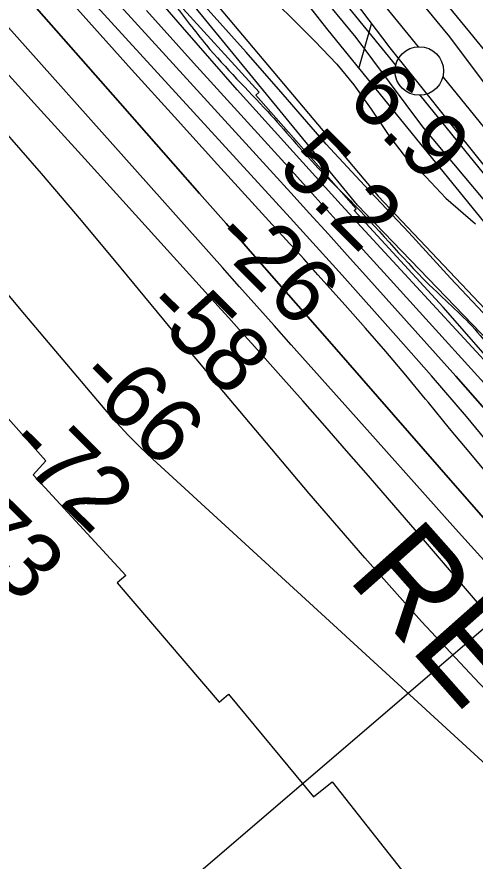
# Model space of a CAD drawing. Extents: x 3767014 to 3805179, y 361544 to 387384.
# Drawn here: x 3782074 to 3782545, y 382198 to 383067 of the extents above; entities that cross this region are included whole.
import ezdxf

# ---------------------------------------------------------------- set-up
doc = ezdxf.new("R2010")
doc.units = 0
for name, color, linetype in [('V-FLOD-BASE', 7, 'Continuous'), ('V-LEVE-TOET', 7, 'Continuous'), ('V-RIVR-EDGE', 7, 'Continuous'), ('V-RIVR-RANG', 7, 'Continuous'), ('V-ROAD-CNTR', 7, 'Continuous'), ('V-RRAP-FSHR', 7, 'Continuous'), ('V-RRAP-RVMT', 7, 'Continuous'), ('V-RRAP-RVMT-IDEN', 7, 'Continuous'), ('V-SITE-VEGE', 7, 'Continuous'), ('V-SURV-LINE', 7, 'Continuous'), ('V-TOPO-DPTH', 7, 'Continuous'), ('V-TOPO-MAJR', 7, 'Continuous'), ('V-TOPO-MINR', 7, 'Continuous'), ('V-TOPO-WATR', 7, 'Continuous')]:
    doc.layers.add(name, color=color, linetype=linetype)

msp = doc.modelspace()

# ---------------------------------------------------------------- linework, layer by layer
at = {"layer": 'V-FLOD-BASE'}
msp.add_lwpolyline([(3783036.671, 382319.086), (3782971.643, 382398.135), (3782882.392, 382507.859), (3782770.986, 382646.898), (3782666.516, 382775.018), (3782549.579, 382920.187), (3782458.236, 383034.692), (3782393.157, 383120.598), (3782328.778, 383204.449), (3782287.267, 383255.563), (3782230.515, 383327.817), (3782151.649, 383423.905), (3782054.084, 383545.22), (3781940.654, 383680.13), (3781847.275, 383791.879), (3781749.755, 383907.026), (3781636.313, 384043.306), (3781569.218, 384123.71), (3781507.647, 384198.671), (3781477.189, 384238.212)], dxfattribs=at)
at = {"layer": 'V-LEVE-TOET'}
for points in [[(3782394.617, 383201.506), (3782439.614, 383142.878), (3782519.171, 383046.11), (3782566.254, 382983.384), (3782634.731, 382901.618), (3782726.698, 382795.345), (3782784.151, 382721.037), (3782838.814, 382652.882), (3782917.693, 382555.424), (3782998.64, 382455.926), (3783105.867, 382325.767)], [(3783000.977, 382324.995), (3782938.036, 382399.946), (3782890.973, 382459.929), (3782834.913, 382531.503), (3782779.572, 382598.282), (3782742.208, 382644.628), (3782698.635, 382696.412), (3782646.706, 382765.274), (3782596.19, 382828.662), (3782491.746, 382953.354), (3782423.193, 383045.403), (3782382.376, 383095.149)]]:
    msp.add_lwpolyline(points, dxfattribs=at)
at = {"layer": 'V-RIVR-EDGE'}
for points in [[(3780209.94, 385273.935), (3780227.975, 385251.376), (3780261.329, 385208.339), (3780305.066, 385158.945), (3780387.618, 385080.97), (3780424.143, 385040.637), (3780454.795, 385002.128), (3780469.642, 384972.249), (3780472.746, 384947.372), (3780491.683, 384925.622), (3780530.021, 384887.094), (3780578.729, 384836.331), (3780616.633, 384805.039), (3780653.211, 384786.41), (3780675.78, 384770.528), (3780707.807, 384739.702), (3780764.594, 384664.956), (3780791.65, 384635.046), (3780850.296, 384580.642), (3780904.447, 384537.101), (3780956.335, 384492.209), (3780997.839, 384454.125), (3781041.142, 384411.967), (3781079.011, 384366.658), (3781106.956, 384330.416), (3781126.801, 384310.472), (3781162.008, 384285.516), (3781190.373, 384236.613), (3781219.181, 384184.091), (3781251.178, 384141.057), (3781279.144, 384113.406), (3781303.072, 384098.878), (3781311.184, 384088.006), (3781322.914, 384077.125), (3781336.016, 384073.023), (3781357.237, 384060.762), (3781372.58, 384048.516), (3781410.943, 384019.935), (3781466.896, 383973.677), (3781512.46, 383931.513), (3781551.254, 383894.34), (3781666.715, 383776.493), (3781728.037, 383707.162), (3781771.309, 383652.343), (3781825.388, 383579.412), (3781861.433, 383527.777), (3781899.318, 383488.797), (3781925.014, 383457.535), (3781965.111, 383399.107), (3781990.337, 383360.611), (3782030.904, 383308.965), (3782072.388, 383262.742), (3782116.589, 383217.869), (3782154.469, 383177.081), (3782195.492, 383127.242), (3782234.716, 383081.025), (3782268.972, 383037.533), (3782332.105, 382969.101), (3782383.96, 382911.096), (3782421.846, 382872.569), (3782502.571, 382786.911), (3782550.833, 382738.863), (3782580.126, 382699.453), (3782616.195, 382657.313), (3782640.103, 382634.646), (3782690.163, 382582.072), (3782731.194, 382535.398), (3782768.156, 382489.186)], [(3778646.24, 382647.92), (3778659.876, 382602.597), (3778687.287, 382567.754), (3778735.679, 382514.257), (3778796.164, 382445.365), (3778835.674, 382397.551), (3778888.899, 382335.956), (3778952.607, 382262.203), (3779012.275, 382190.077), (3779057.436, 382138.206), (3779100.988, 382089.574), (3779134.849, 382046.627), (3779162.264, 382013.401), (3779205.838, 381973.665), (3779260.7, 381920.153), (3779294.566, 381879.632), (3779325.194, 381837.502), (3779360.663, 381790.507), (3779412.312, 381745.899), (3779454.294, 381716.68), (3779488.994, 381685.863), (3779533.368, 381642.89), (3779576.119, 381597.495), (3779620.485, 381551.287), (3779676.969, 381499.388), (3779726.99, 381450.74), (3779776.179, 381392.389), (3779876.993, 381279.725), (3779935.05, 381210.029), (3779960.041, 381177.618), (3780000.375, 381136.273), (3780060.096, 381085.174), (3780089.114, 381046.283), (3780155.269, 380980.612), (3780221.433, 380918.984), (3780269.028, 380870.342), (3780345.672, 380794.939), (3780399.741, 380747.899), (3780525.62, 380632.747), (3780574.841, 380587.335), (3780617.604, 380546.793), (3780649.066, 380515.174), (3780673.232, 380476.295), (3780710.32, 380430.105), (3780715.929, 380409.064), (3780730.431, 380386.383), (3780746.557, 380366.934), (3780778.851, 380344.209), (3780832.137, 380307.684), (3780871.695, 380279.28), (3780938.666, 380216.842), (3780975.778, 380180.357), (3781018.547, 380142.24), (3781081.494, 380087.899), (3781142.025, 380037.607), (3781200.156, 379997.835), (3781279.276, 379942.646), (3781347.092, 379894.762), (3781401.179, 379855), (3781466.567, 379806.314), (3781540.856, 379760.032), (3781563.475, 379749.463), (3781591.761, 379741.305), (3781611.132, 379725.891), (3781641.814, 379705.597), (3781703.987, 379665.006), (3781768.578, 379621.175), (3781821.047, 379581.417), (3781840.409, 379561.959), (3781862.209, 379547.348), (3781884.029, 379540.824), (3781913.115, 379529.43), (3781965.635, 379509.89), (3782018.949, 379484.687), (3782023.776, 379474.162), (3782024.562, 379465.264), (3782031.018, 379459.587), (3782040.723, 379459.563), (3782056.888, 379455.479), (3782096.48, 379440.824), (3782142.534, 379422.918), (3782192.615, 379398.532), (3782256.437, 379370.877), (3782308.124, 379341.634), (3782355.768, 379312.402), (3782425.225, 379274.219), (3782483.37, 379240.108), (3782518.081, 379214.143), (3782612.541, 379148.401), (3782677.126, 379102.144), (3782722.345, 379073.726), (3782774.821, 379036.394), (3782813.562, 379004.757), (3782852.3, 378971.503), (3782891.856, 378942.291), (3782929.816, 378921.979), (3782948.387, 378909.802), (3782956.456, 378902.503), (3782965.324, 378891.159), (3782976.623, 378881.426), (3783009.747, 378867.595), (3783020.246, 378861.908), (3783062.243, 378838.351), (3783100.998, 378812.375), (3783151.876, 378783.135), (3783202.741, 378748.233), (3783247.956, 378718.198), (3783325.482, 378672.717), (3783407.843, 378619.945), (3783473.245, 378576.92), (3783515.225, 378546.893), (3783550.759, 378526.587), (3783593.566, 378503.836), (3783636.355, 378473.807), (3783701.749, 378427.547), (3783745.35, 378399.134), (3783781.695, 378379.634), (3783840.643, 378343.095), (3783916.53, 378288.722), (3783971.442, 378255.428), (3784058.669, 378208.305), (3784177.383, 378139.269), (3784249.255, 378096.228), (3784300.952, 378071.029), (3784367.999, 378039.322), (3784407.569, 378015.771), (3784474.592, 377974.36), (3784555.345, 377925.636), (3784594.113, 377904.513), (3784636.123, 377886.616), (3784690.236, 377857.368), (3784719.292, 377833.843), (3784772.601, 377806.214), (3784811.368, 377785.091), (3784863.85, 377750.185), (3784995.456, 377661.707), (3785050.364, 377626.795), (3785102.863, 377599.168), (3785153.772, 377582.059), (3785203.053, 377560.91), (3785266.865, 377529.211)]]:
    msp.add_spline(points, degree=3, dxfattribs=at)
at = {"layer": 'V-RIVR-RANG'}
msp.add_line((3782790.227, 382639.728), (3782213.098, 382145.237), dxfattribs=at)
at = {"layer": 'V-ROAD-CNTR'}
msp.add_lwpolyline([(3780762.579, 385278.907), (3781195.701, 384699.126), (3781755.28, 384014.74), (3782188.001, 383478.579), (3782539.826, 383050.781), (3782828.212, 382697.513), (3783095.714, 382382.173), (3783321.55, 382100.951)], dxfattribs=at)
at = {"layer": 'V-RRAP-FSHR'}
msp.add_line((3782425.915, 383013.593), (3782439.258, 383060.566), dxfattribs=at)
for points in [[(3780555.603, 385279.673), (3780900.735, 384856.438), (3781421.272, 384232.632), (3781966.269, 383596.27), (3782393.862, 383052.975), (3782962.614, 382354.175), (3783134.351, 382141.672), (3783366.991, 381837.712), (3783432.311, 381764.017), (3783758.774, 381498.579), (3784321.004, 381049.4), (3784678.35, 380772.392), (3784762.572, 380738.622)], [(3780239.88, 385274.351), (3780583.354, 384892.355), (3780937.152, 384562.034), (3781238.124, 384220.593), (3781409.445, 384049.874), (3781622.441, 383858.937), (3782445.67, 382882.18), (3782831.269, 382475.365), (3783284.713, 381935.418), (3783463.342, 381735.439), (3783720.98, 381518.794), (3784267.173, 380992.177), (3784655.347, 380632.214), (3785098.485, 380305.579)], [(3782158.83, 383351.605), (3782393.862, 383052.975), (3782420.739, 383019.952)]]:
    msp.add_lwpolyline(points, dxfattribs=at)
at = {"layer": 'V-RRAP-RVMT'}
for p, q in [((3782323.348, 382989.039), (3782140.671, 383189.628)), ((3782319.822, 382986.205), (3782323.348, 382989.039)), ((3782423.116, 382869.286), (3782319.822, 382986.205)), ((3782421.179, 382867.308), (3782423.116, 382869.286)), ((3782512.739, 382767.98), (3782421.179, 382867.308)), ((3782611.578, 382654.853), (3782512.739, 382767.98)), ((3782004.986, 382720.409), (3782103.897, 382609.907)), ((3782103.897, 382609.907), (3782090.655, 382595.644)), ((3782090.655, 382595.644), (3782186.09, 382492.019)), ((3782186.09, 382492.019), (3782177.297, 382484.442)), ((3782177.297, 382484.442), (3782282.199, 382361.808)), ((3782282.199, 382361.808), (3782291.59, 382370.043)), ((3782291.59, 382370.043), (3782379.144, 382264.33)), ((3782379.144, 382264.33), (3782398.463, 382279.983)), ((3782398.463, 382279.983), (3782489.719, 382164.054))]:
    msp.add_line(p, q, dxfattribs=at)
at = {"layer": 'V-SITE-VEGE'}
for points in [[(3782319.736, 383102.272), (3782380.513, 383041.707), (3782403.313, 383017.878), (3782420.609, 382996.751), (3782438.621, 382971.518), (3782457.337, 382943.546), (3782473.949, 382922.417), (3782494.666, 382902), (3782515.394, 382880.216), (3782545.756, 382853.7)], [(3782565.029, 382750.319), (3782520.115, 382797.978), (3782477.26, 382844.97), (3782431.655, 382893.309), (3782392.266, 382935.524), (3782348.011, 382986.618), (3782309.982, 383030.216), (3782267.813, 383077.211)]]:
    msp.add_lwpolyline(points, dxfattribs=at)
at = {"layer": 'V-SURV-LINE'}
for points in [[(3781434.228, 384324.81), (3782487.009, 383035.862)], [(3782463.769, 383016.891), (3781410.988, 384305.839)], [(3782512.266, 383004.855), (3783494.178, 381796.063)], [(3783470.886, 381777.156), (3782488.973, 382985.948)]]:
    msp.add_lwpolyline(points, dxfattribs=at)
msp.add_circle((3782488.025, 383010.906), 25, dxfattribs=at)
at = {"layer": 'V-TOPO-DPTH'}
for points in [[(3782999.684, 382191.173), (3782993.709, 382198.884), (3782900.974, 382317.634), (3782847.805, 382384.021), (3782793.574, 382449.506), (3782737.749, 382513.638), (3782680.863, 382576.869), (3782424.209, 382855.189), (3782420.025, 382859.736), (3782415.848, 382864.289), (3782411.682, 382868.851), (3782407.522, 382873.419), (3782358.143, 382927.767), (3782329.413, 382959.615), (3782300.835, 382991.597), (3782272.484, 383023.782), (3782244.285, 383056.101), (3782013.728, 383322.248)], [(3782005.519, 383269.632), (3782355.793, 382885.55), (3782375.171, 382864.25), (3782394.516, 382842.92), (3782413.81, 382821.545), (3782433.07, 382800.138), (3782525.583, 382697.074), (3782572.937, 382643.128), (3782619.476, 382588.503), (3782664.794, 382532.861), (3782709.297, 382476.541), (3782753.545, 382419.25), (3782775.43, 382391.158), (3782797.47, 382363.19), (3782819.744, 382335.408), (3782842.173, 382307.749), (3782844.83, 382304.501), (3782866.164, 382278.657), (3782887.654, 382252.944), (3782909.375, 382227.427), (3782931.252, 382202.041), (3782953.232, 382176.742)], [(3782005.519, 383269.632), (3782355.793, 382885.55), (3782375.171, 382864.25), (3782394.516, 382842.92), (3782413.81, 382821.545), (3782433.07, 382800.138), (3782525.583, 382697.074), (3782572.937, 382643.128), (3782619.476, 382588.503), (3782664.794, 382532.861), (3782709.297, 382476.541), (3782753.545, 382419.25), (3782775.43, 382391.158), (3782797.47, 382363.19), (3782819.744, 382335.408), (3782842.173, 382307.749), (3782844.83, 382304.501), (3782866.164, 382278.657), (3782887.654, 382252.944), (3782909.375, 382227.427), (3782931.252, 382202.041), (3782953.232, 382176.742)], [(3781942.046, 383248.206), (3782180.269, 382977.802), (3782207.529, 382946.853), (3782234.785, 382915.901), (3782262.035, 382884.944), (3782289.281, 382853.983), (3782316.506, 382823.004), (3782343.707, 382792.003), (3782370.871, 382760.97), (3782398.01, 382729.915), (3782508.509, 382603.324), (3782580.091, 382521.559), (3782651.83, 382439.934), (3782723.807, 382358.518), (3782795.943, 382277.241), (3782890.463, 382171.055)], [(3781942.046, 383248.206), (3782180.269, 382977.802), (3782207.529, 382946.853), (3782234.785, 382915.901), (3782262.035, 382884.944), (3782289.281, 382853.983), (3782316.506, 382823.004), (3782343.707, 382792.003), (3782370.871, 382760.97), (3782398.01, 382729.915), (3782508.509, 382603.324), (3782580.091, 382521.559), (3782651.83, 382439.934), (3782723.807, 382358.518), (3782795.943, 382277.241), (3782890.463, 382171.055)], [(3782917.491, 382106.58), (3782628.112, 382426.013), (3782576.653, 382482.97), (3782525.295, 382540.019), (3782474.089, 382597.204), (3782422.986, 382654.481), (3782356.355, 382729.361), (3782338.639, 382749.262), (3782320.917, 382769.158), (3782303.186, 382789.047), (3782285.449, 382808.93), (3781960.753, 383172.768)], [(3782917.491, 382106.58), (3782628.112, 382426.013), (3782576.653, 382482.97), (3782525.295, 382540.019), (3782474.089, 382597.204), (3782422.986, 382654.481), (3782356.355, 382729.361), (3782338.639, 382749.262), (3782320.917, 382769.158), (3782303.186, 382789.047), (3782285.449, 382808.93), (3781960.753, 383172.768)], [(3782563.028, 382590.804), (3782541.099, 382617.042), (3782519.295, 382643.385), (3782497.575, 382669.797), (3782494.598, 382673.435), (3782474.266, 382697.941), (3782453.719, 382722.262), (3782432.847, 382746.304), (3782411.758, 382770.162), (3782383.744, 382801.428), (3782376.488, 382809.503), (3782369.217, 382817.563), (3782361.923, 382825.603), (3782354.613, 382833.629), (3782280.384, 382914.89), (3782236.064, 382963.64), (3782191.899, 383012.53), (3782147.967, 383061.628), (3782104.189, 383110.866)], [(3782563.028, 382590.804), (3782541.099, 382617.042), (3782519.295, 382643.385), (3782497.575, 382669.797), (3782494.598, 382673.435), (3782474.266, 382697.941), (3782453.719, 382722.262), (3782432.847, 382746.304), (3782411.758, 382770.162), (3782383.744, 382801.428), (3782376.488, 382809.503), (3782369.217, 382817.563), (3782361.923, 382825.603), (3782354.613, 382833.629), (3782280.384, 382914.89), (3782236.064, 382963.64), (3782191.899, 383012.53), (3782147.967, 383061.628), (3782104.189, 383110.866)]]:
    msp.add_lwpolyline(points, dxfattribs=at)
at = {"layer": 'V-TOPO-MAJR'}
msp.add_lwpolyline([(3782813.819, 382163.797), (3782770.412, 382209.103), (3782727.693, 382255.033), (3782686.003, 382301.901), (3782645, 382349.393), (3782588.84, 382415.922), (3782556.131, 382454.509), (3782523.319, 382493.009), (3782490.351, 382531.375), (3782457.279, 382569.652), (3782435.792, 382594.419), (3782413.333, 382620.2), (3782390.804, 382645.918), (3782368.169, 382671.544), (3782345.464, 382697.108), (3782315.644, 382730.543), (3782307.787, 382739.335), (3782299.918, 382748.116), (3782292.031, 382756.882), (3782284.133, 382765.637), (3782196.036, 382863.089), (3782144.033, 382920.52), (3782091.968, 382977.894), (3782039.811, 383035.184)], dxfattribs=at)
at = {"layer": 'V-TOPO-MINR'}
for points in [[(3783506.754, 381699.123), (3783503.412, 381702.44), (3783500.098, 381705.785), (3783496.826, 381709.171), (3783493.582, 381712.585), (3783464.556, 381743.524), (3783446.931, 381762.527), (3783429.451, 381781.662), (3783412.189, 381800.994), (3783395.074, 381820.458), (3783093.734, 382167.095), (3783068.893, 382195.466), (3783043.919, 382223.718), (3783018.744, 382251.791), (3782993.437, 382279.746), (3782992.958, 382280.271), (3782967.195, 382308.291), (3782941.279, 382336.167), (3782915.131, 382363.827), (3782888.83, 382391.342), (3782424.56, 382873.02), (3782055.935, 383322.51)], [(3782953.232, 382176.742), (3782931.252, 382202.041), (3782909.375, 382227.427), (3782887.654, 382252.944), (3782866.164, 382278.657), (3782844.83, 382304.501), (3782842.173, 382307.749), (3782819.744, 382335.408), (3782797.47, 382363.19), (3782775.43, 382391.158), (3782753.545, 382419.25), (3782709.297, 382476.541), (3782664.794, 382532.861), (3782619.476, 382588.503), (3782572.937, 382643.128), (3782525.583, 382697.074), (3782433.07, 382800.138), (3782413.81, 382821.545), (3782394.516, 382842.92), (3782375.171, 382864.25), (3782355.793, 382885.55), (3782005.519, 383269.632)], [(3782890.463, 382171.055), (3782795.943, 382277.241), (3782723.807, 382358.518), (3782651.83, 382439.934), (3782580.091, 382521.559), (3782508.509, 382603.324), (3782398.01, 382729.915), (3782370.871, 382760.97), (3782343.707, 382792.003), (3782316.506, 382823.004), (3782289.281, 382853.983), (3782262.035, 382884.944), (3782234.785, 382915.901), (3782207.529, 382946.853), (3782180.269, 382977.802), (3781942.046, 383248.206)], [(3782917.491, 382106.58), (3782628.112, 382426.013), (3782576.653, 382482.97), (3782525.295, 382540.019), (3782474.089, 382597.204), (3782422.986, 382654.481), (3782356.355, 382729.361), (3782338.639, 382749.262), (3782320.917, 382769.158), (3782303.186, 382789.047), (3782285.449, 382808.93), (3781960.753, 383172.768)], [(3782925.274, 382188.629), (3782897.525, 382220.38), (3782863.372, 382259.751), (3782829.415, 382299.29), (3782795.753, 382339.081), (3782762.287, 382379.039), (3782746.388, 382398.167), (3782711.16, 382440.827), (3782676.118, 382483.638), (3782641.353, 382526.674), (3782606.773, 382569.86), (3782571.96, 382612.846), (3782536.651, 382655.413), (3782500.599, 382697.351), (3782464.051, 382738.872), (3782408.599, 382800.76), (3782395.297, 382815.564), (3782381.966, 382830.342), (3782368.593, 382845.082), (3782355.191, 382859.796), (3782115.745, 383121.937)], [(3782563.028, 382590.804), (3782541.099, 382617.042), (3782519.295, 382643.385), (3782497.575, 382669.797), (3782494.598, 382673.435), (3782474.266, 382697.941), (3782453.719, 382722.262), (3782432.847, 382746.304), (3782411.758, 382770.162), (3782383.744, 382801.428), (3782376.488, 382809.503), (3782369.217, 382817.563), (3782361.923, 382825.603), (3782354.613, 382833.629), (3782280.384, 382914.89), (3782236.064, 382963.64), (3782191.899, 383012.53), (3782147.967, 383061.628), (3782104.189, 383110.866)], [(3782955.316, 382195.264), (3782945.801, 382206.538), (3782936.406, 382217.912), (3782927.091, 382229.354), (3782917.898, 382240.893), (3782908.787, 382252.496), (3782899.798, 382264.194), (3782890.891, 382275.956), (3782806.856, 382388.142), (3782755.073, 382455.287), (3782702.067, 382521.422), (3782647.226, 382586.043), (3782591.161, 382649.655), (3782455.031, 382799.809), (3782430.387, 382826.986), (3782405.739, 382854.16), (3782381.085, 382881.328), (3782356.428, 382908.493), (3782255.772, 383019.363), (3782207.246, 383073.053)], [(3782830.853, 382095.98), (3782610.9, 382318.082), (3782550.087, 382380.988), (3782490.31, 382444.841), (3782432.088, 382510.114), (3782374.902, 382576.335), (3782281.432, 382687.246), (3782271.778, 382698.738), (3782262.149, 382710.251), (3782252.556, 382721.794), (3782242.988, 382733.358), (3782181.227, 382808.238), (3782140.503, 382857.004), (3782099.388, 382905.434), (3782057.685, 382953.359)], [(3782854.42, 382024.46), (3782213.749, 382611.784), (3782200.971, 382623.951), (3782188.513, 382636.426), (3782176.537, 382649.363), (3782164.881, 382662.609), (3782078.347, 382764.778), (3782024.137, 382829.721)]]:
    msp.add_lwpolyline(points, dxfattribs=at)
at = {"layer": 'V-TOPO-WATR'}
msp.add_lwpolyline([(3782999.684, 382191.173), (3782993.709, 382198.884), (3782900.974, 382317.634), (3782847.805, 382384.021), (3782793.574, 382449.506), (3782737.749, 382513.638), (3782680.863, 382576.869), (3782424.209, 382855.189), (3782420.025, 382859.736), (3782415.848, 382864.289), (3782411.682, 382868.851), (3782407.522, 382873.419), (3782358.143, 382927.767), (3782329.413, 382959.615), (3782300.835, 382991.597), (3782272.484, 383023.782), (3782244.285, 383056.101), (3782013.728, 383322.248)], dxfattribs=at)

# ---------------------------------------------------------------- texts
at = {"layer": 'V-RIVR-RANG'}
for s, rotation, p in [('6.9', 314.918326, (3782410.936, 382980.861)), ('5.2', 314.918326, (3782340.489, 382909.886)), ('-26', 315.204722, (3782272.48, 382835.889)), ('-58', 315.204722, (3782202.223, 382764.729)), ('-66', 315.204722, (3782133.462, 382692.082)), ('-72', 315.204722, (3782060.582, 382623.524)), ('-73', 315.204722, (3781989.575, 382553.107))]:
    msp.add_text(s, height=67, rotation=rotation, dxfattribs=at).set_placement(p)
at = {"layer": 'V-RRAP-RVMT-IDEN'}
msp.add_text('REVET.', height=100, rotation=311.550951, dxfattribs=at).set_placement((3782412.628, 382489.333))

doc.saveas('drawing.dxf')
